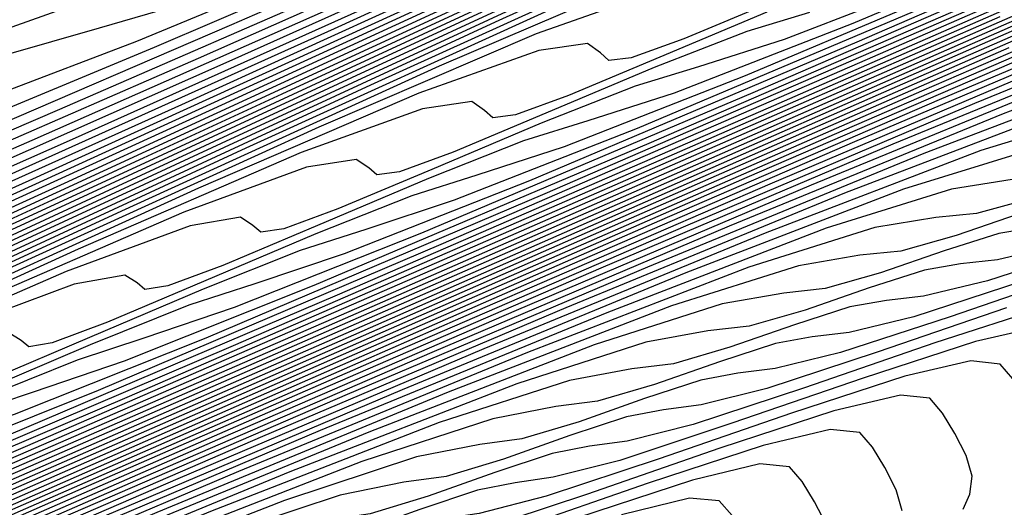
# Model space of a CAD drawing. Extents: x 3249832 to 3255657, y 13789405 to 13793316.
# Tile 510 of 656: x 3254738.05 to 3254744.72, y 13790606.43 to 13790609.73. Entities that reach past the tile are written whole.
import ezdxf

# ---------------------------------------------------------------- set-up
doc = ezdxf.new("R2010")
doc.units = 0
doc.header["$LTSCALE"] = 100
doc.header["$MEASUREMENT"] = 0
for name, color, linetype in [('GRATIO_CON', 10, 'CONTINUOUS'), ('GRATIO_ICON', 7, 'CONTINUOUS'), ('TARGETS_EAST', 7, 'CONTINUOUS')]:
    doc.layers.add(name, color=color, linetype=linetype)

# ---------------------------------------------------------------- blocks, each defined once
blk = doc.blocks.new('Gratio_032316_contours')
at = {"layer": 'GRATIO_CON', "color": 1, "linetype": 'Continuous', "flags": 128}
for points in [[(3254739.2039, 13790610.1134), (3254737.9996, 13790609.6829), (3254735.9318, 13790608.8529), (3254733.5153, 13790607.8507), (3254731.4667, 13790606.9964), (3254730.2991, 13790606.5207), (3254729.7118, 13790606.2952), (3254729.2006, 13790606.102), (3254728.3923, 13790605.7809), (3254727.4376, 13790605.4031), (3254726.618, 13790605.0975)], [(3254740.1597, 13790610.1303), (3254738.8446, 13790609.5841), (3254737.9199, 13790609.2327), (3254737.3415, 13790609.0601), (3254736.6864, 13790608.8678), (3254735.4373, 13790608.4115), (3254733.2875, 13790607.5428), (3254730.773, 13790606.4971), (3254728.6406, 13790605.6057), (3254727.4251, 13790605.107), (3254726.8136, 13790604.8682)], [(3254740.6504, 13790610.2692), (3254738.9629, 13790609.5439), (3254737.6223, 13790608.9862), (3254736.6807, 13790608.6257), (3254736.093, 13790608.4458), (3254735.4276, 13790608.245), (3254734.1562, 13790607.7758), (3254731.9653, 13790606.8878), (3254729.4019, 13790605.8204), (3254727.2276, 13790604.9104), (3254725.9881, 13790604.4002)], [(3254741.5123, 13790610.5813), (3254739.486, 13790609.697), (3254737.766, 13790608.9575), (3254736.4001, 13790608.3882), (3254735.4414, 13790608.0186), (3254734.8445, 13790607.8314), (3254734.1689, 13790607.6222), (3254732.8751, 13790607.14), (3254730.6432, 13790606.2327), (3254728.0307, 13790605.1436), (3254725.8145, 13790604.215)], [(3254740.3863, 13790610.0258), (3254738.3216, 13790609.1247), (3254736.5691, 13790608.3711), (3254735.1778, 13790607.7903), (3254734.2022, 13790607.4116), (3254733.5961, 13790607.217), (3254732.9101, 13790606.9994), (3254731.5939, 13790606.5043), (3254729.321, 13790605.5776), (3254726.6595, 13790604.4668)], [(3254740.5715, 13790609.9938), (3254738.1342, 13790608.9147), (3254735.9929, 13790607.9801), (3254734.1754, 13790607.1984), (3254732.7332, 13790606.5944), (3254731.7236, 13790606.1974), (3254731.0992, 13790605.9882), (3254730.3926, 13790605.7538), (3254729.0317, 13790605.2329), (3254726.6767, 13790604.2675)], [(3254742.2488, 13790610.6987), (3254739.4891, 13790609.4576), (3254737.0082, 13790608.3592), (3254734.8285, 13790607.4079), (3254732.9785, 13790606.612), (3254731.5109, 13790605.9965), (3254730.4844, 13790605.5904), (3254729.8507, 13790605.3738), (3254729.1338, 13790605.131), (3254727.7505, 13790604.5971), (3254725.3545, 13790603.6125)], [(3254741.215, 13790610.1843), (3254738.4068, 13790608.9214), (3254735.8822, 13790607.8037), (3254733.6641, 13790606.8356), (3254731.7816, 13790606.0256), (3254730.2886, 13790605.3986), (3254729.2451, 13790604.9833), (3254728.6023, 13790604.7594), (3254727.8751, 13790604.5081), (3254726.4694, 13790603.9614)], [(3254743.2615, 13790611.0764), (3254740.1812, 13790609.6699), (3254737.3244, 13790608.3852), (3254734.7562, 13790607.2481), (3254732.4998, 13790606.2633), (3254730.5848, 13790605.4392), (3254729.0663, 13790604.8006), (3254728.0058, 13790604.3763), (3254727.3538, 13790604.145), (3254726.6163, 13790603.8853)], [(3254741.2986, 13790610.0955), (3254738.1136, 13790608.6412), (3254735.1597, 13790607.3127), (3254732.5041, 13790606.1371), (3254730.171, 13790605.1188), (3254728.191, 13790604.2665), (3254726.6217, 13790603.6047)], [(3254743.5444, 13790611.093), (3254740.3171, 13790609.6051), (3254737.0798, 13790608.1268), (3254734.0773, 13790606.7765), (3254731.3781, 13790605.5815), (3254729.0066, 13790604.5465), (3254726.9941, 13790603.6801)], [(3254742.6151, 13790610.6266), (3254739.3357, 13790609.1146), (3254736.046, 13790607.6125), (3254732.9949, 13790606.2403), (3254730.2521, 13790605.026), (3254727.8422, 13790603.9742), (3254725.7973, 13790603.0937)], [(3254741.6859, 13790610.1602), (3254738.3543, 13790608.6242), (3254735.0122, 13790607.0981), (3254731.9126, 13790605.7041), (3254729.1261, 13790604.4705), (3254726.6779, 13790603.402)], [(3254742.9448, 13790610.672), (3254739.8274, 13790609.2275), (3254736.3914, 13790607.6433), (3254732.9446, 13790606.0694), (3254729.7478, 13790604.6317), (3254726.874, 13790603.3594)], [(3254742.0629, 13790610.2275), (3254738.8981, 13790608.7611), (3254735.4099, 13790607.1528), (3254731.9108, 13790605.555), (3254728.6655, 13790604.0955), (3254725.748, 13790602.8039)], [(3254741.181, 13790609.7831), (3254737.9688, 13790608.2947), (3254734.4285, 13790606.6623), (3254730.877, 13790605.0407), (3254727.5831, 13790603.5593), (3254724.622, 13790602.2484)], [(3254742.958, 13790610.5693), (3254740.2991, 13790609.3386), (3254737.0396, 13790607.8283), (3254733.447, 13790606.1719), (3254729.8432, 13790604.5263), (3254726.5007, 13790603.0231)], [(3254743.3362, 13790610.6547), (3254741.2714, 13790609.7164), (3254738.5354, 13790608.4497), (3254735.1811, 13790606.8955), (3254731.4841, 13790605.191), (3254727.7756, 13790603.4976), (3254724.336, 13790601.9507)], [(3254742.5217, 13790610.2421), (3254740.4281, 13790609.2899), (3254737.6535, 13790608.0053), (3254734.2518, 13790606.4291), (3254730.5027, 13790604.7005), (3254726.7418, 13790602.9832)], [(3254741.7073, 13790609.8294), (3254739.5848, 13790608.8634), (3254736.7716, 13790607.5608), (3254733.3226, 13790605.9627), (3254729.5212, 13790604.2101), (3254725.708, 13790602.4688)], [(3254742.3455, 13790610.0404), (3254740.8928, 13790609.4168), (3254738.7415, 13790608.4369), (3254735.8897, 13790607.1164), (3254732.3933, 13790605.4963), (3254728.5398, 13790603.7196), (3254724.6742, 13790601.9545)], [(3254743.1601, 13790609.8581), (3254742.5485, 13790609.6025), (3254742.1933, 13790609.4744), (3254742.0406, 13790609.4569), (3254741.9847, 13790609.5082), (3254741.8982, 13790609.5707), (3254741.5668, 13790609.5249), (3254740.7543, 13790609.2352), (3254739.2639, 13790608.5916), (3254737.0549, 13790607.584), (3254734.1259, 13790606.2275), (3254730.5348, 13790604.5635), (3254726.5769, 13790602.7387)], [(3254743.1114, 13790609.7831), (3254742.3875, 13790609.4783), (3254741.7682, 13790609.2189), (3254741.4091, 13790609.0882), (3254741.2555, 13790609.069), (3254741.2004, 13790609.1186), (3254741.1146, 13790609.1788), (3254740.7805, 13790609.1289), (3254739.9588, 13790608.8326), (3254738.4494, 13790608.179), (3254736.2115, 13790607.1575), (3254733.244, 13790605.783), (3254729.6079, 13790604.0982), (3254725.6144, 13790602.2566)], [(3254743.4007, 13790609.7814), (3254742.9761, 13790609.6534), (3254742.3479, 13790609.4078), (3254741.6148, 13790609.0985), (3254740.9879, 13790608.8352), (3254740.6248, 13790608.702), (3254740.4704, 13790608.6811), (3254740.416, 13790608.729), (3254740.3309, 13790608.7868), (3254739.9943, 13790608.7329), (3254739.1632, 13790608.4301), (3254737.6349, 13790607.7663), (3254735.3682, 13790606.731), (3254732.3621, 13790605.3386), (3254728.6861, 13790603.6351), (3254724.692, 13790601.7921)], [(3254744.4248, 13790610.0622), (3254743.228, 13790609.5981), (3254742.6496, 13790609.4139), (3254742.2202, 13790609.2824), (3254741.5844, 13790609.0326), (3254740.8422, 13790608.7187), (3254740.2076, 13790608.4515), (3254739.8406, 13790608.3158), (3254739.6853, 13790608.2931), (3254739.6317, 13790608.3394), (3254739.5472, 13790608.3949), (3254739.208, 13790608.3369), (3254738.3676, 13790608.0275), (3254736.8205, 13790607.3537), (3254734.5249, 13790606.3045), (3254731.4802, 13790604.8941), (3254727.7642, 13790603.1719), (3254723.7697, 13790601.3277)], [(3254745.1274, 13790610.2662), (3254742.9646, 13790609.3519), (3254741.7388, 13790608.8723), (3254741.1474, 13790608.679), (3254740.7085, 13790608.5404), (3254740.0574, 13790608.282), (3254739.2969, 13790607.9591), (3254738.647, 13790607.6842), (3254738.2722, 13790607.5433), (3254738.1151, 13790607.5173), (3254738.0631, 13790607.5603), (3254737.9798, 13790607.611), (3254737.6354, 13790607.545), (3254736.7764, 13790607.2223), (3254735.1915, 13790606.5285), (3254732.8383, 13790605.4516), (3254729.7164, 13790604.0052), (3254725.9205, 13790602.2456)], [(3254744.4237, 13790609.9235), (3254742.2344, 13790608.9968), (3254740.9942, 13790608.5094), (3254740.3963, 13790608.3116), (3254739.9527, 13790608.1694), (3254739.2939, 13790607.9067), (3254738.5243, 13790607.5793), (3254737.8667, 13790607.3005), (3254737.488, 13790607.1571), (3254737.33, 13790607.1293), (3254737.2787, 13790607.1707), (3254737.1962, 13790607.219), (3254736.8492, 13790607.149), (3254735.9809, 13790606.8197), (3254734.3771, 13790606.1159), (3254731.995, 13790605.0251), (3254728.8345, 13790603.5608), (3254724.9986, 13790601.7825)], [(3254746.4728, 13790610.7744), (3254743.7199, 13790609.5807), (3254741.5043, 13790608.6417), (3254740.2496, 13790608.1465), (3254739.6452, 13790607.9441), (3254739.1969, 13790607.7983), (3254738.5304, 13790607.5315), (3254737.7516, 13790607.1995), (3254737.0865, 13790606.9168), (3254736.7038, 13790606.7709), (3254736.5449, 13790606.7414), (3254736.4944, 13790606.7811), (3254736.4125, 13790606.8271), (3254736.0629, 13790606.753), (3254735.1853, 13790606.4171), (3254733.5626, 13790605.7032), (3254731.1517, 13790604.5986), (3254727.9526, 13790603.1164), (3254724.0768, 13790601.3194)], [(3254745.8022, 13790610.4464), (3254743.0162, 13790609.2379), (3254740.7742, 13790608.2866), (3254739.505, 13790607.7836), (3254738.8941, 13790607.5766), (3254738.441, 13790607.4273), (3254737.7669, 13790607.1562), (3254736.979, 13790606.8197), (3254736.3062, 13790606.5331), (3254735.9196, 13790606.3847), (3254735.7598, 13790606.3535), (3254735.7101, 13790606.3915), (3254735.6288, 13790606.4351), (3254735.2766, 13790606.3571), (3254734.3897, 13790606.0145), (3254732.7482, 13790605.2906), (3254730.3084, 13790604.1721), (3254727.0707, 13790602.6719)], [(3254744.4609, 13790609.7904), (3254741.6087, 13790608.5524), (3254739.3139, 13790607.5763), (3254738.0158, 13790607.0578), (3254737.3919, 13790606.8417), (3254736.9293, 13790606.6853), (3254736.2399, 13790606.4056), (3254735.4337, 13790606.0601), (3254734.7456, 13790605.7658), (3254734.3511, 13790605.6122), (3254734.1897, 13790605.5776), (3254734.1414, 13790605.6124), (3254734.0614, 13790605.6512), (3254733.7041, 13790605.5651), (3254732.7985, 13790605.2094), (3254731.1192, 13790604.4654), (3254728.6217, 13790603.3192), (3254725.3069, 13790601.783)], [(3254746.6027, 13790610.6935), (3254743.7903, 13790609.4625), (3254740.9049, 13790608.2096), (3254738.5838, 13790607.2212), (3254737.2712, 13790606.6949), (3254736.6408, 13790606.4743), (3254736.1735, 13790606.3142), (3254735.4764, 13790606.0304), (3254734.6611, 13790605.6803), (3254733.9653, 13790605.3821), (3254733.5669, 13790605.226), (3254733.4046, 13790605.1897), (3254733.3571, 13790605.2228), (3254733.2778, 13790605.2592), (3254732.9178, 13790605.1691), (3254732.0029, 13790604.8068), (3254730.31, 13790604.0552), (3254727.8206, 13790602.9123), (3254724.5674, 13790601.4046)], [(3254745.9645, 13790610.3797), (3254743.1196, 13790609.1345), (3254740.2012, 13790607.8669), (3254737.8536, 13790606.8661), (3254736.5266, 13790606.332), (3254735.8897, 13790606.1068), (3254735.4177, 13790605.9432), (3254734.7129, 13790605.6551), (3254733.8885, 13790605.3005), (3254733.185, 13790604.9985), (3254732.7827, 13790604.8398), (3254732.6195, 13790604.8017), (3254732.5728, 13790604.8332), (3254732.4941, 13790604.8673), (3254732.1315, 13790604.7731), (3254731.2074, 13790604.4042), (3254729.5021, 13790603.6456), (3254727.0294, 13790602.5099)], [(3254745.3262, 13790610.066), (3254742.449, 13790608.8065), (3254739.4974, 13790607.5241), (3254737.1235, 13790606.511), (3254735.7819, 13790605.9691), (3254735.1386, 13790605.7393), (3254734.6618, 13790605.5722), (3254733.9494, 13790605.2798), (3254733.1158, 13790604.9207), (3254732.4047, 13790604.6148), (3254731.9985, 13790604.4536), (3254731.8344, 13790604.4138), (3254731.7884, 13790604.4436), (3254731.7104, 13790604.4753), (3254731.3453, 13790604.3772), (3254730.4118, 13790604.0016), (3254728.6941, 13790603.236), (3254726.2382, 13790602.1076)], [(3254746.4065, 13790610.4732), (3254744.0497, 13790609.4385), (3254741.1077, 13790608.1506), (3254738.0899, 13790606.8386), (3254735.6632, 13790605.8008), (3254734.2927, 13790605.2433), (3254733.6363, 13790605.0044), (3254733.1501, 13790604.8302), (3254732.4224, 13790604.5293), (3254731.5706, 13790604.1611), (3254730.8441, 13790603.8474), (3254730.4301, 13790603.6811), (3254730.2642, 13790603.6379), (3254730.2198, 13790603.6645), (3254730.143, 13790603.6914), (3254729.7727, 13790603.5852), (3254728.8206, 13790603.1964), (3254727.0782, 13790602.4168)], [(3254745.7943, 13790610.1709), (3254743.4115, 13790609.1247), (3254740.4371, 13790607.8226), (3254737.3862, 13790606.4958), (3254734.9331, 13790605.4456), (3254733.5481, 13790604.8804), (3254732.8852, 13790604.637), (3254732.3943, 13790604.4591), (3254731.6589, 13790604.154), (3254730.7979, 13790603.7812), (3254730.0639, 13790603.4638), (3254729.6458, 13790603.2949), (3254729.4791, 13790603.25), (3254729.4354, 13790603.2749), (3254729.3594, 13790603.2995), (3254728.9864, 13790603.1892), (3254728.025, 13790602.7938), (3254726.2703, 13790602.0072)], [(3254745.182, 13790609.8685), (3254742.7732, 13790608.811), (3254739.7664, 13790607.4946), (3254736.6824, 13790606.153), (3254734.2029, 13790605.0905), (3254732.8035, 13790604.5175), (3254732.1341, 13790604.2695), (3254731.6384, 13790604.0881), (3254730.8954, 13790603.7787), (3254730.0253, 13790603.4014), (3254729.2836, 13790603.0801), (3254728.8616, 13790602.9087), (3254728.694, 13790602.862), (3254728.6511, 13790602.8853), (3254728.5757, 13790602.9075), (3254728.2002, 13790602.7933), (3254727.2294, 13790602.3913), (3254725.4623, 13790601.5976)], [(3254746.5245, 13790610.4221), (3254744.5697, 13790609.5662), (3254742.135, 13790608.4973), (3254739.0958, 13790607.1666), (3254735.9787, 13790605.8103), (3254733.4728, 13790604.7354), (3254732.0589, 13790604.1546), (3254731.383, 13790603.9021), (3254730.8826, 13790603.7171), (3254730.1319, 13790603.4034), (3254729.2526, 13790603.0216), (3254728.5033, 13790602.6964), (3254728.0774, 13790602.5224), (3254727.9089, 13790602.4741), (3254727.8668, 13790602.4957), (3254727.792, 13790602.5155), (3254727.4139, 13790602.3973), (3254726.4339, 13790601.9887)], [(3254745.3416, 13790609.8357), (3254743.3451, 13790608.9615), (3254740.8585, 13790607.8698), (3254737.7545, 13790606.5107), (3254734.5711, 13790605.1247), (3254732.0125, 13790604.0252), (3254730.5697, 13790603.4288), (3254729.8808, 13790603.1671), (3254729.3709, 13790602.975), (3254728.6049, 13790602.6529), (3254727.7074, 13790602.262), (3254726.9427, 13790601.9291)], [(3254744.7501, 13790609.5424), (3254742.7328, 13790608.6591), (3254740.2202, 13790607.556), (3254737.0839, 13790606.1827), (3254733.8674, 13790604.782), (3254731.2824, 13790603.6701), (3254729.8251, 13790603.066), (3254729.1297, 13790602.7997), (3254728.6151, 13790602.604), (3254727.8414, 13790602.2776), (3254726.9347, 13790601.8822)], [(3254745.9961, 13790610.0446), (3254744.1587, 13790609.2492), (3254742.1205, 13790608.3568), (3254739.582, 13790607.2423), (3254736.4132, 13790605.8547), (3254733.1636, 13790604.4392), (3254730.5523, 13790603.3149), (3254729.0805, 13790602.7031), (3254728.3786, 13790602.4322), (3254727.8592, 13790602.233), (3254727.0779, 13790601.9023)], [(3254745.4234, 13790609.7596), (3254743.5673, 13790608.956), (3254741.5082, 13790608.0544), (3254738.9437, 13790606.9285), (3254735.7426, 13790605.5267), (3254732.4599, 13790604.0964), (3254729.8221, 13790602.9598), (3254728.3359, 13790602.3402), (3254727.6275, 13790602.0648), (3254727.1034, 13790601.862), (3254726.3144, 13790601.5271)], [(3254746.1801, 13790609.9966), (3254744.2781, 13790609.1894), (3254742.3844, 13790608.3696), (3254740.2837, 13790607.4498), (3254737.6672, 13790606.3011), (3254734.4013, 13790604.8708), (3254731.0524, 13790603.4109), (3254728.3618, 13790602.2496), (3254726.8466, 13790601.6144)], [(3254745.6263, 13790609.7196), (3254743.7055, 13790608.9043), (3254741.7929, 13790608.0763), (3254739.6714, 13790607.1474), (3254737.029, 13790605.9873), (3254733.7307, 13790604.5428), (3254730.3486, 13790603.0681), (3254727.6317, 13790601.8945), (3254726.102, 13790601.2515)], [(3254745.0724, 13790609.4426), (3254743.1328, 13790608.6192), (3254741.2015, 13790607.7831), (3254739.0591, 13790606.8451), (3254736.3907, 13790605.6736), (3254733.0601, 13790604.2148), (3254729.6449, 13790602.7254), (3254726.9016, 13790601.5394)], [(3254746.3206, 13790609.9041), (3254744.5186, 13790609.1656), (3254742.5602, 13790608.3341), (3254740.61, 13790607.4899), (3254738.4468, 13790606.5427), (3254735.7525, 13790605.3598), (3254732.3894, 13790603.8868), (3254728.9411, 13790602.3826), (3254726.1714, 13790601.1842)], [(3254745.2473, 13790609.3651), (3254743.411, 13790608.6116), (3254741.4149, 13790607.764), (3254739.4272, 13790606.9035), (3254737.2222, 13790605.938), (3254734.476, 13790604.7324), (3254731.0481, 13790603.2309), (3254727.5336, 13790601.697), (3254724.7112, 13790600.474)], [(3254746.133, 13790609.637), (3254744.7106, 13790609.0956), (3254742.8572, 13790608.3345), (3254740.8422, 13790607.4789), (3254738.8357, 13790606.6103), (3254736.61, 13790605.6357), (3254733.8377, 13790604.4186), (3254730.3775, 13790602.9029), (3254726.8299, 13790601.3543)], [(3254745.6091, 13790609.3737), (3254744.174, 13790608.8262), (3254742.3034, 13790608.0575), (3254740.2696, 13790607.1938), (3254738.2443, 13790606.317), (3254735.9977, 13790605.3333), (3254733.1995, 13790604.1049), (3254729.7069, 13790602.5749), (3254726.1261, 13790601.0115)], [(3254745.0852, 13790609.1104), (3254743.6373, 13790608.5567), (3254741.7496, 13790607.7805), (3254739.6969, 13790606.9087), (3254737.6528, 13790606.0238), (3254735.3854, 13790605.031), (3254732.5612, 13790603.7911), (3254729.0362, 13790602.2469), (3254725.4223, 13790600.6687)], [(3254744.878, 13790608.8436), (3254744.0374, 13790608.5837), (3254742.564, 13790608.0177), (3254740.642, 13790607.2265), (3254738.5516, 13790606.3386), (3254736.4699, 13790605.4374), (3254734.1608, 13790604.4263), (3254731.2848, 13790603.1636), (3254727.6949, 13790601.591), (3254724.0148, 13790599.9832)], [(3254744.7715, 13790608.6498), (3254744.3607, 13790608.5845), (3254743.5134, 13790608.3204), (3254742.0273, 13790607.7482), (3254740.0881, 13790606.9495), (3254737.979, 13790606.0535), (3254735.8785, 13790605.1442), (3254733.5485, 13790604.124), (3254730.6465, 13790602.8499), (3254727.0243, 13790601.263)], [(3254744.903, 13790608.5226), (3254744.5321, 13790608.4194), (3254744.2567, 13790608.3935), (3254743.8434, 13790608.3254), (3254742.9895, 13790608.0571), (3254741.4906, 13790607.4788), (3254739.5343, 13790606.6725), (3254737.4063, 13790605.7684), (3254735.2871, 13790604.851), (3254732.9362, 13790603.8216), (3254730.0083, 13790602.5362), (3254726.3537, 13790600.935)], [(3254744.8195, 13790608.4177), (3254744.3925, 13790608.2703), (3254744.0188, 13790608.1652), (3254743.742, 13790608.1372), (3254743.3261, 13790608.0663), (3254742.4656, 13790607.7938), (3254740.954, 13790607.2093), (3254738.9805, 13790606.3955), (3254736.8337, 13790605.4833), (3254734.6956, 13790604.5577), (3254732.3239, 13790603.5193), (3254729.37, 13790602.2224), (3254725.683, 13790600.6071)], [(3254745.1041, 13790608.2073), (3254744.6724, 13790608.1051), (3254744.4237, 13790608.0783), (3254744.1783, 13790608.0367), (3254743.8053, 13790607.917), (3254743.3714, 13790607.7658), (3254742.9923, 13790607.6567), (3254742.7124, 13790607.6245), (3254742.2915, 13790607.5481), (3254741.4178, 13790607.2671), (3254739.8806, 13790606.6703), (3254737.8729, 13790605.8414), (3254735.6884, 13790604.9132), (3254733.5127, 13790603.9713), (3254731.0994, 13790602.9146), (3254728.0935, 13790601.5949), (3254724.3417, 13790599.9511)], [(3254745.3363, 13790608.2013), (3254744.6059, 13790607.9641), (3254744.1711, 13790607.8598), (3254743.921, 13790607.8314), (3254743.674, 13790607.7881), (3254743.2982, 13790607.6667), (3254742.8609, 13790607.5135), (3254742.479, 13790607.4025), (3254742.1977, 13790607.3682), (3254741.7742, 13790607.289), (3254740.8939, 13790607.0038), (3254739.344, 13790606.4008), (3254737.3191, 13790605.5644), (3254735.1157, 13790604.6281), (3254732.9213, 13790603.6781), (3254730.4871, 13790602.6122), (3254727.4553, 13790601.2812), (3254723.6711, 13790599.6231)], [(3254744.8441, 13790607.9608), (3254744.1078, 13790607.7209), (3254743.6698, 13790607.6145), (3254743.4183, 13790607.5844), (3254743.1698, 13790607.5395), (3254742.7911, 13790607.4163), (3254742.3503, 13790607.2613), (3254741.9657, 13790607.1482), (3254741.6829, 13790607.1119), (3254741.2569, 13790607.0299), (3254740.37, 13790606.7405), (3254738.8073, 13790606.1313), (3254736.7653, 13790605.2874), (3254734.5431, 13790604.343), (3254732.3298, 13790603.3849), (3254729.8748, 13790602.3099), (3254726.817, 13790600.9674)], [(3254745.2189, 13790608.0181), (3254744.3518, 13790607.7203), (3254743.6096, 13790607.4776), (3254743.1685, 13790607.3691), (3254742.9156, 13790607.3374), (3254742.6655, 13790607.291), (3254742.284, 13790607.166), (3254741.8398, 13790607.009), (3254741.4524, 13790606.894), (3254741.1682, 13790606.8556), (3254740.7396, 13790606.7708), (3254739.8461, 13790606.4772), (3254738.2707, 13790605.8619), (3254736.2115, 13790605.0104), (3254733.9704, 13790604.0579), (3254731.7384, 13790603.0917), (3254729.2625, 13790602.0076), (3254726.1788, 13790600.6537)], [(3254745.0039, 13790607.7885), (3254744.2486, 13790607.5431), (3254743.3673, 13790607.2393), (3254742.6133, 13790606.9912), (3254742.166, 13790606.8785), (3254741.9101, 13790606.8434), (3254741.657, 13790606.7938), (3254741.2698, 13790606.6653), (3254740.8187, 13790606.5045), (3254740.4259, 13790606.3855), (3254740.1386, 13790606.3429), (3254739.705, 13790606.2526), (3254738.7983, 13790605.9505), (3254737.1973, 13790605.3229), (3254735.1038, 13790604.4564), (3254732.8251, 13790603.4877), (3254730.5601, 13790602.5072), (3254728.075, 13790601.4191), (3254725.0273, 13790600.0809)], [(3254744.9688, 13790607.6554), (3254744.5247, 13790607.5537), (3254743.7634, 13790607.3056), (3254742.8751, 13790606.9988), (3254742.1152, 13790606.7479), (3254741.6647, 13790606.6331), (3254741.4074, 13790606.5964), (3254741.1528, 13790606.5453), (3254740.7627, 13790606.415), (3254740.3082, 13790606.2522), (3254739.9126, 13790606.1313), (3254739.6239, 13790606.0866), (3254739.1877, 13790605.9935), (3254738.2744, 13790605.6872), (3254736.6607, 13790605.0534), (3254734.55, 13790604.1794), (3254732.2524, 13790603.2027), (3254729.9734, 13790602.2161), (3254727.5005, 13790601.1333), (3254724.5166, 13790599.8229)], [(3254744.7767, 13790607.2991), (3254744.6908, 13790607.4001), (3254744.4926, 13790607.4227), (3254744.0454, 13790607.3189), (3254743.2782, 13790607.0681), (3254742.3829, 13790606.7583), (3254741.617, 13790606.5047), (3254741.1634, 13790606.3878), (3254740.9046, 13790606.3494), (3254740.6485, 13790606.2967), (3254740.2556, 13790606.1647), (3254739.7976, 13790606), (3254739.3993, 13790605.877), (3254739.1091, 13790605.8303), (3254738.6704, 13790605.7344), (3254737.7505, 13790605.4239), (3254736.124, 13790604.7839), (3254733.9962, 13790603.9024), (3254731.6798, 13790602.9176), (3254729.3867, 13790601.9249), (3254726.926, 13790600.8474)], [(3254744.4403, 13790606.4179), (3254744.4868, 13790606.5193), (3254744.5023, 13790606.6398), (3254744.4618, 13790606.7819), (3254744.3846, 13790606.931), (3254744.3016, 13790607.0678), (3254744.2155, 13790607.1685), (3254744.0164, 13790607.1899), (3254743.5661, 13790607.0841), (3254742.793, 13790606.8306), (3254741.8906, 13790606.5178), (3254741.1189, 13790606.2615)], [(3254743.5133, 13790606.3164), (3254743.4351, 13790606.4674), (3254743.3514, 13790606.6052), (3254743.2651, 13790606.7052), (3254743.064, 13790606.7243), (3254742.6076, 13790606.6146), (3254741.8226, 13790606.3556)], [(3254742.8763, 13790606.3739), (3254742.7898, 13790606.4736), (3254742.5879, 13790606.4915), (3254742.1284, 13790606.3798)]]:
    blk.add_lwpolyline(points, dxfattribs=at)
at = {"layer": 'GRATIO_ICON', "color": 7, "linetype": 'Continuous', "flags": 128}
for points in [[(3254739.1592, 13790609.8398), (3254738.5899, 13790609.6745), (3254737.9452, 13790609.4906), (3254736.7184, 13790609.0472), (3254734.6097, 13790608.1979), (3254732.1442, 13790607.1739), (3254730.0537, 13790606.3011), (3254728.8621, 13790605.8138), (3254728.2627, 13790605.5817), (3254727.741, 13790605.3828), (3254726.9161, 13790605.054)], [(3254741.6539, 13790610.53), (3254739.2603, 13790609.4703), (3254737.1573, 13790608.5524), (3254735.3722, 13790607.7848), (3254733.9555, 13790607.1924), (3254732.9629, 13790606.8045), (3254732.3476, 13790606.6026), (3254731.6513, 13790606.3766), (3254730.3128, 13790605.8686), (3254727.9988, 13790604.9226), (3254725.2884, 13790603.7901)], [(3254742.28, 13790610.586), (3254739.1474, 13790609.1556), (3254736.242, 13790607.8489), (3254733.6301, 13790606.6926), (3254731.3354, 13790605.6911), (3254729.3879, 13790604.8529), (3254727.844, 13790604.2027), (3254726.7666, 13790603.7692)], [(3254743.8267, 13790611.1164), (3254740.7566, 13790609.6939), (3254737.3728, 13790608.1337), (3254733.9784, 13790606.5837), (3254730.8302, 13790605.1679), (3254728, 13790603.915), (3254725.5135, 13790602.8297)], [(3254742.1147, 13790610.1428), (3254739.4172, 13790608.8942), (3254736.1103, 13790607.3619), (3254732.4656, 13790605.6814), (3254728.8094, 13790604.0119), (3254725.4184, 13790602.4869)], [(3254742.3531, 13790609.9208), (3254741.5499, 13790609.6378), (3254740.0783, 13790609.0042), (3254737.8982, 13790608.0104), (3254735.0078, 13790606.6719), (3254731.4641, 13790605.0299), (3254727.5583, 13790603.2291), (3254723.6403, 13790601.4401)], [(3254745.8312, 13790610.609), (3254743.6947, 13790609.707), (3254742.4834, 13790609.2352), (3254741.8985, 13790609.0465), (3254741.4644, 13790608.9114), (3254740.8209, 13790608.6573), (3254740.0696, 13790608.3389), (3254739.4273, 13790608.0678), (3254739.0564, 13790607.9295), (3254738.9002, 13790607.9052), (3254738.8474, 13790607.9499), (3254738.7635, 13790608.0029), (3254738.4217, 13790607.941), (3254737.572, 13790607.6249), (3254736.006, 13790606.9411), (3254733.6816, 13790605.8781), (3254730.5983, 13790604.4497), (3254726.8424, 13790602.7088)], [(3254745.1316, 13790610.1184), (3254742.3124, 13790608.8952), (3254740.044, 13790607.9315), (3254738.7604, 13790607.4207), (3254738.143, 13790607.2092), (3254737.6852, 13790607.0563), (3254737.0034, 13790606.7809), (3254736.2064, 13790606.4399), (3254735.5259, 13790606.1495), (3254735.1353, 13790605.9984), (3254734.9748, 13790605.9655), (3254734.9257, 13790606.002), (3254734.8451, 13790606.0431), (3254734.4904, 13790605.9611), (3254733.5941, 13790605.6119), (3254731.9337, 13790604.878), (3254729.4651, 13790603.7457), (3254726.1888, 13790602.2275)], [(3254744.688, 13790609.7522), (3254741.7784, 13790608.4785), (3254738.7937, 13790607.1813), (3254736.3933, 13790606.1559), (3254735.0373, 13790605.6062), (3254734.3875, 13790605.3719), (3254733.906, 13790605.2012), (3254733.1859, 13790604.9045), (3254732.3432, 13790604.5409), (3254731.6244, 13790604.2311), (3254731.2143, 13790604.0673), (3254731.0493, 13790604.0259), (3254731.0041, 13790604.0541), (3254730.9267, 13790604.0834), (3254730.559, 13790603.9812), (3254729.6162, 13790603.599), (3254727.8862, 13790602.8264), (3254725.447, 13790601.7053)], [(3254745.933, 13790610.1289), (3254743.9574, 13790609.2638), (3254741.4967, 13790608.1835), (3254738.4252, 13790606.8386), (3254735.2749, 13790605.4675), (3254732.7427, 13790604.3803), (3254731.3143, 13790603.7917), (3254730.6319, 13790603.5346), (3254730.1268, 13790603.3461), (3254729.3684, 13790603.0282), (3254728.48, 13790602.6418), (3254727.723, 13790602.3127), (3254727.2932, 13790602.1362), (3254727.1238, 13790602.0862), (3254727.0825, 13790602.1062), (3254727.0083, 13790602.1236)], [(3254744.8508, 13790609.4745), (3254742.9758, 13790608.6628), (3254740.896, 13790607.7521), (3254738.3055, 13790606.6148), (3254735.072, 13790605.1987), (3254731.7561, 13790603.7537), (3254729.092, 13790602.6047), (3254727.5913, 13790601.9773), (3254726.8764, 13790601.6973)], [(3254745.7839, 13790609.6346), (3254743.9648, 13790608.8886), (3254741.9875, 13790608.0491), (3254740.0186, 13790607.1967), (3254737.8345, 13790606.2404), (3254735.1142, 13790605.0461), (3254731.7188, 13790603.5589), (3254728.2374, 13790602.0398), (3254725.4413, 13790600.8291)], [(3254745.3953, 13790609.1027), (3254744.5613, 13790608.8471), (3254743.1006, 13790608.2872), (3254741.1958, 13790607.5035), (3254739.1243, 13790606.6237), (3254737.0614, 13790605.7306), (3254734.7731, 13790604.7287), (3254731.923, 13790603.4774), (3254728.3656, 13790601.919), (3254724.7186, 13790600.326)], [(3254744.9265, 13790608.3253), (3254744.6825, 13790608.2852), (3254744.3124, 13790608.1673), (3254743.8819, 13790608.018), (3254743.5055, 13790607.911), (3254743.2272, 13790607.8809), (3254742.8088, 13790607.8072), (3254741.9417, 13790607.5305), (3254740.4173, 13790606.9398), (3254738.4267, 13790606.1185), (3254736.261, 13790605.1982), (3254734.1042, 13790604.2645), (3254731.7117, 13790603.2169), (3254728.7318, 13790601.9087), (3254725.0124, 13790600.2791)], [(3254744.7337, 13790607.7806), (3254743.8596, 13790607.4798), (3254743.1115, 13790607.2344), (3254742.6672, 13790607.1238), (3254742.4128, 13790607.0904), (3254742.1613, 13790607.0424), (3254741.7769, 13790606.9157), (3254741.3292, 13790606.7567), (3254740.9392, 13790606.6397), (3254740.6534, 13790606.5993), (3254740.2223, 13790606.5117), (3254739.3222, 13790606.2138), (3254737.734, 13790605.5924), (3254735.6577, 13790604.7334), (3254733.3977, 13790603.7728), (3254731.147, 13790602.7984), (3254728.6502, 13790601.7052), (3254725.5405, 13790600.34)], [(3254744.0284, 13790606.4059), (3254743.9875, 13790606.5492), (3254743.9098, 13790606.6992), (3254743.8265, 13790606.8365), (3254743.7403, 13790606.9368), (3254743.5402, 13790606.9571), (3254743.0869, 13790606.8493), (3254742.3078, 13790606.5931), (3254741.3984, 13790606.2773)]]:
    blk.add_lwpolyline(points, dxfattribs=at)

msp = doc.modelspace()

# ---------------------------------------------------------------- block references
at = {"layer": 'TARGETS_EAST'}
msp.add_blockref('Gratio_032316_contours', (0, 0), dxfattribs=at)

doc.saveas('drawing.dxf')
